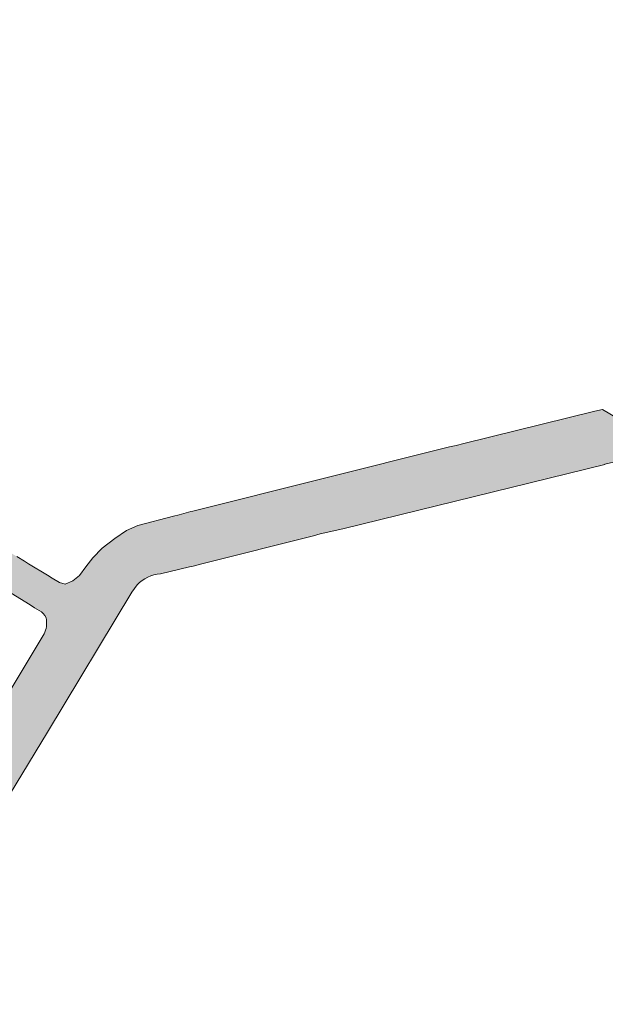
# Model space of a CAD drawing. Header units: metres. Extents: x 125349 to 128236, y 501602 to 503797.
# Tile 591 of 656: x 127495 to 127603, y 502053 to 502236. Entities that reach past the tile are written whole.
import ezdxf

# ---------------------------------------------------------------- set-up
doc = ezdxf.new("R2010")
doc.units = ezdxf.units.M
doc.layers.add('B-WE-OG-WATER_SLOOT-GV', color=120, linetype='CONTINUOUS', lineweight=18)
doc.layers.add('B-WE-OG-WATER_SLOOT-V', color=7, linetype='CONTINUOUS', lineweight=18, true_color=0x73e9ff)

msp = doc.modelspace()

# ---------------------------------------------------------------- hatches: boundary and pattern name
at = {"layer": 'B-WE-OG-WATER_SLOOT-V'}
h = msp.add_hatch(color=256, dxfattribs=at)
edge = h.paths.add_edge_path()
edge.add_line((127268.797, 502168.221), (127268.622, 502168.327))
edge.add_line((127268.622, 502168.327), (127268.426, 502168.002))
edge.add_line((127268.426, 502168.002), (127263.549, 502170.933))
edge.add_line((127263.549, 502170.933), (127263.753, 502171.271))
edge.add_line((127263.753, 502171.271), (127254.646, 502176.778))
edge.add_line((127254.646, 502176.778), (127254.378, 502176.352))
edge.add_line((127254.378, 502176.352), (127252.266, 502177.682))
edge.add_line((127252.266, 502177.682), (127252.51, 502178.069))
edge.add_line((127252.51, 502178.069), (127207.074, 502205.543))
edge.add_line((127207.074, 502205.543), (127205.252, 502206.645))
edge.add_line((127205.252, 502206.645), (127200.062, 502207.116))
edge.add_line((127200.062, 502207.116), (127199.664, 502206.344))
edge.add_line((127199.664, 502206.344), (127199.204, 502205.454))
edge.add_line((127199.204, 502205.454), (127200.541, 502203.653))
edge.add_line((127200.541, 502203.653), (127201.941, 502201.398))
edge.add_line((127201.941, 502201.398), (127203.79, 502200.277))
edge.add_line((127203.79, 502200.277), (127263.652, 502163.994))
edge.add_line((127263.652, 502163.994), (127265.501, 502162.873))
edge.add_line((127265.501, 502162.873), (127265.528, 502162.856))
edge.add_line((127265.528, 502162.856), (127269.607, 502160.323))
edge.add_line((127269.607, 502160.323), (127269.738, 502160.24))
edge.add_line((127269.738, 502160.24), (127269.841, 502160.178))
edge.add_line((127269.841, 502160.178), (127290.728, 502147.508))
edge.add_line((127290.728, 502147.508), (127291.077, 502148.067))
edge.add_line((127291.077, 502148.067), (127294.164, 502146.136))
edge.add_line((127294.164, 502146.136), (127293.841, 502145.62))
edge.add_line((127293.841, 502145.62), (127310.437, 502135.553))
edge.add_line((127310.437, 502135.553), (127318.663, 502131.074))
edge.add_line((127318.663, 502131.074), (127322.753, 502129.138))
edge.add_line((127322.753, 502129.138), (127323.027, 502128.97))
edge.add_line((127323.027, 502128.97), (127325.439, 502127.498))
edge.add_line((127325.439, 502127.498), (127328.267, 502125.771))
edge.add_line((127328.267, 502125.771), (127331.564, 502123.757))
edge.add_line((127331.564, 502123.757), (127333.914, 502122.323))
edge.add_line((127333.914, 502122.323), (127334.126, 502122.193))
edge.add_line((127334.126, 502122.193), (127337.37, 502119.676))
edge.add_line((127337.37, 502119.676), (127337.746, 502119.45))
edge.add_line((127337.746, 502119.45), (127337.767, 502119.437))
edge.add_line((127337.767, 502119.437), (127345.33, 502114.855))
edge.add_line((127345.33, 502114.855), (127351.315, 502111.243))
edge.add_line((127351.315, 502111.243), (127358.494, 502106.92))
edge.add_line((127358.494, 502106.92), (127365.864, 502102.417))
edge.add_line((127365.864, 502102.417), (127371.597, 502098.953))
edge.add_line((127371.597, 502098.953), (127377.994, 502095.034))
edge.add_line((127377.994, 502095.034), (127384.901, 502090.846))
edge.add_line((127384.901, 502090.846), (127386.037, 502089.995))
edge.add_line((127386.037, 502089.995), (127386.944, 502089.456))
edge.add_line((127386.944, 502089.456), (127388.84, 502088.331))
edge.add_line((127388.84, 502088.331), (127389.519, 502087.927))
edge.add_line((127389.519, 502087.927), (127390.985, 502087.186))
edge.add_line((127390.985, 502087.186), (127395.25, 502084.653))
edge.add_line((127395.25, 502084.653), (127401.484, 502080.902))
edge.add_line((127401.484, 502080.902), (127408.933, 502076.402))
edge.add_line((127408.933, 502076.402), (127415.924, 502072.148))
edge.add_line((127415.924, 502072.148), (127422.705, 502067.996))
edge.add_line((127422.705, 502067.996), (127429.579, 502063.819))
edge.add_line((127429.579, 502063.819), (127436.6, 502059.544))
edge.add_line((127436.6, 502059.544), (127442.545, 502056.001))
edge.add_line((127442.545, 502056.001), (127442.701, 502055.917))
edge.add_line((127442.701, 502055.917), (127446.077, 502053.64))
edge.add_line((127446.077, 502053.64), (127446.439, 502053.309))
edge.add_line((127446.439, 502053.309), (127446.898, 502053.016))
edge.add_line((127446.898, 502053.016), (127450.483, 502050.712))
edge.add_line((127450.483, 502050.712), (127451.122, 502050.301))
edge.add_line((127451.122, 502050.301), (127452.13, 502049.815))
edge.add_arc((127449.3022953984, 502046.5866230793), 4.291658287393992, -7.317567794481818, 48.785190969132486, ccw=False)
edge.add_line((127453.559, 502046.04), (127451.368, 502042.452))
edge.add_line((127451.368, 502042.452), (127451.165, 502042.11))
edge.add_line((127451.165, 502042.11), (127450.033, 502040.18))
edge.add_line((127450.033, 502040.18), (127449.849, 502039.867))
edge.add_line((127449.849, 502039.867), (127437.942, 502020.101))
edge.add_line((127437.942, 502020.101), (127435.233, 502015.604))
edge.add_line((127435.233, 502015.604), (127425.651, 502000))
edge.add_line((127425.651, 502000), (127418.782, 501988.696))
edge.add_line((127418.782, 501988.696), (127397.229, 501953.147))
edge.add_line((127397.229, 501953.147), (127396.642, 501952.191))
edge.add_line((127396.642, 501952.191), (127380.393, 501925.391))
edge.add_line((127380.393, 501925.391), (127369.492, 501907.215))
edge.add_line((127369.492, 501907.215), (127369.267, 501906.839))
edge.add_line((127369.267, 501906.839), (127367.632, 501904.317))
edge.add_line((127367.632, 501904.317), (127367.418, 501903.916))
edge.add_line((127367.418, 501903.916), (127366.245, 501901.962))
edge.add_line((127366.245, 501901.962), (127364.711, 501900.01))
edge.add_line((127364.711, 501900.01), (127360.916, 501899.661))
edge.add_line((127360.916, 501899.661), (127356.9, 501902.138))
edge.add_line((127356.9, 501902.138), (127356.163, 501902.592))
edge.add_line((127356.163, 501902.592), (127352.46, 501904.722))
edge.add_line((127352.46, 501904.722), (127351.748, 501905.151))
edge.add_line((127351.748, 501905.151), (127330.708, 501917.837))
edge.add_line((127330.708, 501917.837), (127301.966, 501935.306))
edge.add_line((127301.966, 501935.306), (127301.507, 501936.623))
edge.add_line((127301.507, 501936.623), (127300.456, 501937.207))
edge.add_line((127300.456, 501937.207), (127299.01, 501937.081))
edge.add_line((127299.01, 501937.081), (127297.257, 501938.139))
edge.add_line((127297.257, 501938.139), (127265.614, 501957.235))
edge.add_line((127265.614, 501957.235), (127250.167, 501966.557))
edge.add_line((127250.167, 501966.557), (127248.414, 501967.615))
edge.add_line((127248.414, 501967.615), (127247.703, 501967.95))
edge.add_line((127247.703, 501967.95), (127247.662, 501967.962))
edge.add_line((127247.662, 501967.962), (127242.854, 501969.334))
edge.add_line((127242.854, 501969.334), (127242.813, 501969.346))
edge.add_line((127242.813, 501969.346), (127241.919, 501969.954))
edge.add_line((127241.919, 501969.954), (127241.478, 501970.221))
edge.add_line((127241.478, 501970.221), (127239.39, 501971.482))
edge.add_line((127239.39, 501971.482), (127236.455, 501973.256))
edge.add_line((127236.455, 501973.256), (127233.385, 501975.111))
edge.add_line((127233.385, 501975.111), (127231.252, 501976.399))
edge.add_line((127231.252, 501976.399), (127230.822, 501976.659))
edge.add_line((127230.822, 501976.659), (127229.729, 501977.369))
edge.add_line((127229.729, 501977.369), (127226.355, 501980.551))
edge.add_line((127226.355, 501980.551), (127225.66, 501981.058))
edge.add_line((127225.66, 501981.058), (127225.173, 501981.352))
edge.add_line((127225.173, 501981.352), (127197.58, 501998.046))
edge.add_line((127197.58, 501998.046), (127194.36, 502000))
edge.add_line((127194.36, 502000), (127166.581, 502016.851))
edge.add_line((127166.581, 502016.851), (127144.796, 502029.948))
edge.add_arc((127143.901535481, 502023.4971173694), 6.512599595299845, 82.10583342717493, 91.31568121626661)
edge.add_arc((127143.9862981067, 502025.607825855), 4.406407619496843, 93.04797639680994, 114.6714566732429)
edge.add_arc((127144.3021874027, 502025.5713332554), 4.579500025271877, 118.0743099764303, 139.0953457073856)
edge.add_line((127140.841, 502028.57), (127140.593, 502028.174))
edge.add_line((127140.593, 502028.174), (127131.798, 502014.115))
edge.add_line((127131.798, 502014.115), (127128.467, 502009.483))
edge.add_line((127128.467, 502009.483), (127125.494, 502005.949))
edge.add_arc((127071.7020837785, 502051.5979486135), 70.5506680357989, 316.1428291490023, 319.6813652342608, ccw=False)
edge.add_line((127122.574, 502002.716), (127121.21, 502001.338))
edge.add_line((127121.21, 502001.338), (127119.81, 502000))
edge.add_arc((127072.1072048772, 502051.3383039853), 70.07979822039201, 310.7408524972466, 312.8977834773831, ccw=False)
edge.add_line((127117.844, 501998.241), (127114.725, 501995.227))
edge.add_arc((127125.7319678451, 501984.5992261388), 15.30042216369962, 136.0041252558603, 146.284605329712)
edge.add_arc((127125.6114695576, 501984.7208725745), 15.13270792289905, 146.4144780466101, 158.5489406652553)
edge.add_arc((127131.7962252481, 501983.2762231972), 21.4369964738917, 161.0012058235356, 169.0152334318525)
edge.add_arc((127130.2146620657, 501984.0198950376), 19.74735924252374, 170.2591277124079, 180.751189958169)
edge.add_arc((127130.7870262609, 501983.5220475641), 20.319431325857, 179.3261975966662, 194.0096838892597)
edge.add_line((127111.072, 501978.603), (127111.545, 501975.597))
edge.add_line((127111.545, 501975.597), (127114.572, 501956.16))
edge.add_line((127114.572, 501956.16), (127121.309, 501915.479))
edge.add_line((127121.309, 501915.479), (127121.786, 501909.364))
edge.add_line((127121.786, 501909.364), (127122, 501906.616))
edge.add_line((127122, 501906.616), (127122.05, 501905.976))
edge.add_line((127122.05, 501905.976), (127121.577, 501900.074))
edge.add_line((127121.577, 501900.074), (127120.879, 501891.366))
edge.add_line((127120.879, 501891.366), (127119.7, 501885.803))
edge.add_line((127119.7, 501885.803), (127118.261, 501879.008))
edge.add_line((127118.261, 501879.008), (127116.956, 501875.536))
edge.add_line((127116.956, 501875.536), (127115.486, 501871.629))
edge.add_line((127115.486, 501871.629), (127112.043, 501864.71))
edge.add_line((127112.043, 501864.71), (127107.699, 501855.982))
edge.add_line((127107.699, 501855.982), (127100.342, 501842.786))
edge.add_arc((127104.9172667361, 501839.8000587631), 5.463415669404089, 146.8704605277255, 175.8755966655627)
edge.add_arc((127104.3440736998, 501840.2137711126), 4.876117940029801, 180.2440672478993, 210.5539394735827)
edge.add_arc((127104.7250703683, 501840.2079491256), 5.205047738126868, 208.3662483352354, 241.9569992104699)
edge.add_line((127102.278, 501835.614), (127104.219, 501834.547))
edge.add_line((127104.219, 501834.547), (127108.351, 501832.271))
edge.add_line((127108.351, 501832.271), (127108.794, 501832.014))
edge.add_line((127108.794, 501832.014), (127110.788, 501830.856))
edge.add_line((127110.788, 501830.856), (127113.65, 501829.195))
edge.add_line((127113.65, 501829.195), (127117.06, 501827.217))
edge.add_line((127117.06, 501827.217), (127119.132, 501826.015))
edge.add_line((127119.132, 501826.015), (127119.499, 501825.802))
edge.add_line((127119.499, 501825.802), (127123.316, 501822.968))
edge.add_line((127123.316, 501822.968), (127123.608, 501822.787))
edge.add_line((127123.608, 501822.787), (127148.69, 501807.54))
edge.add_line((127148.69, 501807.54), (127184.026, 501786.192))
edge.add_line((127184.026, 501786.192), (127187.964, 501783.775))
edge.add_line((127187.964, 501783.775), (127191.551, 501781.577))
edge.add_line((127191.551, 501781.577), (127191.78, 501781.436))
edge.add_line((127191.78, 501781.436), (127196.977, 501778.395))
edge.add_line((127196.977, 501778.395), (127229.869, 501758.349))
edge.add_line((127229.869, 501758.349), (127232.015, 501757.042))
edge.add_line((127232.015, 501757.042), (127232.28, 501756.88))
edge.add_line((127232.28, 501756.88), (127242.348, 501750.881))
edge.add_line((127242.348, 501750.881), (127243.826, 501750))
edge.add_line((127243.826, 501750), (127244.546, 501749.572))
edge.add_line((127244.546, 501749.572), (127253.136, 501744.452))
edge.add_line((127253.136, 501744.452), (127253.86, 501744.02))
edge.add_line((127253.86, 501744.02), (127257.53, 501741.808))
edge.add_line((127257.53, 501741.808), (127262.759, 501738.797))
edge.add_line((127262.759, 501738.797), (127264.003, 501738.006))
edge.add_line((127264.003, 501738.006), (127264.585, 501737.043))
edge.add_line((127264.585, 501737.043), (127264.782, 501736.581))
edge.add_line((127264.782, 501736.581), (127264.911, 501736.108))
edge.add_line((127264.911, 501736.108), (127264.968, 501735.647))
edge.add_line((127264.968, 501735.647), (127264.967, 501735.173))
edge.add_line((127264.967, 501735.173), (127264.909, 501734.695))
edge.add_line((127264.909, 501734.695), (127264.797, 501734.223))
edge.add_line((127264.797, 501734.223), (127264.634, 501733.766))
edge.add_line((127264.634, 501733.766), (127264.422, 501733.333))
edge.add_line((127264.422, 501733.333), (127263.921, 501732.522))
edge.add_line((127263.921, 501732.522), (127262.144, 501729.78))
edge.add_line((127262.144, 501729.78), (127257.895, 501722.677))
edge.add_line((127257.895, 501722.677), (127252.856, 501714.475))
edge.add_line((127252.856, 501714.475), (127252.805, 501714.506))
edge.add_line((127252.805, 501714.506), (127252.687, 501714.312))
edge.add_line((127252.687, 501714.312), (127252.695, 501714.307))
edge.add_line((127252.695, 501714.307), (127252.029, 501713.212))
edge.add_line((127252.029, 501713.212), (127252.138, 501713.147))
edge.add_line((127252.138, 501713.147), (127250.159, 501709.924))
edge.add_line((127250.159, 501709.924), (127248.427, 501707.104))
edge.add_line((127248.427, 501707.104), (127244.737, 501700.97))
edge.add_line((127244.737, 501700.97), (127241.471, 501695.6))
edge.add_line((127241.471, 501695.6), (127237.145, 501688.384))
edge.add_line((127237.145, 501688.384), (127234.747, 501684.405))
edge.add_line((127234.747, 501684.405), (127233.246, 501681.899))
edge.add_line((127233.246, 501681.899), (127230.405, 501677.155))
edge.add_line((127230.405, 501677.155), (127228.837, 501674.593))
edge.add_line((127228.837, 501674.593), (127228.565, 501674.142))
edge.add_line((127228.565, 501674.142), (127236.777, 501669.139))
edge.add_line((127236.777, 501669.139), (127236.962, 501669.438))
edge.add_line((127236.962, 501669.438), (127237.692, 501670.612))
edge.add_line((127237.692, 501670.612), (127239.366, 501673.386))
edge.add_line((127239.366, 501673.386), (127246.15, 501684.628))
edge.add_line((127246.15, 501684.628), (127250.493, 501691.825))
edge.add_line((127250.493, 501691.825), (127251.143, 501692.922))
edge.add_line((127251.143, 501692.922), (127257.932, 501704.118))
edge.add_line((127257.932, 501704.118), (127289.309, 501755.867))
edge.add_line((127289.309, 501755.867), (127290.868, 501758.439))
edge.add_line((127290.868, 501758.439), (127297.797, 501769.867))
edge.add_line((127297.797, 501769.867), (127298.756, 501771.336))
edge.add_line((127298.756, 501771.336), (127299.937, 501773.277))
edge.add_line((127299.937, 501773.277), (127304.532, 501780.836))
edge.add_line((127304.532, 501780.836), (127306.083, 501783.282))
edge.add_line((127306.083, 501783.282), (127306.732, 501784.351))
edge.add_line((127306.732, 501784.351), (127306.806, 501784.473))
edge.add_line((127306.806, 501784.473), (127311.928, 501793.121))
edge.add_line((127311.928, 501793.121), (127320.33, 501806.986))
edge.add_line((127320.33, 501806.986), (127324.351, 501813.701))
edge.add_line((127324.351, 501813.701), (127328.749, 501820.907))
edge.add_line((127328.749, 501820.907), (127332.861, 501827.715))
edge.add_line((127332.861, 501827.715), (127336.448, 501833.698))
edge.add_line((127336.448, 501833.698), (127342.454, 501843.559))
edge.add_line((127342.454, 501843.559), (127346.754, 501850.76))
edge.add_line((127346.754, 501850.76), (127346.897, 501850.67))
edge.add_line((127346.897, 501850.67), (127347.954, 501852.37))
edge.add_line((127347.954, 501852.37), (127347.847, 501852.439))
edge.add_line((127347.847, 501852.439), (127352.054, 501859.195))
edge.add_line((127352.054, 501859.195), (127353.923, 501862.196))
edge.add_line((127353.923, 501862.196), (127361.128, 501874.263))
edge.add_line((127361.128, 501874.263), (127362.71, 501876.939))
edge.add_line((127362.71, 501876.939), (127364.221, 501879.418))
edge.add_line((127364.221, 501879.418), (127365.236, 501881.073))
edge.add_line((127365.236, 501881.073), (127366.572, 501880.221))
edge.add_line((127366.572, 501880.221), (127372.342, 501881.666))
edge.add_line((127372.342, 501881.666), (127373.103, 501882.885))
edge.add_line((127373.103, 501882.885), (127482.913, 501816.451))
edge.add_line((127482.913, 501816.451), (127485.026, 501816.964))
edge.add_line((127485.026, 501816.964), (127485.239, 501816.835))
edge.add_line((127485.239, 501816.835), (127487.575, 501815.424))
edge.add_line((127487.575, 501815.424), (127493.362, 501811.926))
edge.add_line((127493.362, 501811.926), (127495.579, 501810.586))
edge.add_line((127495.579, 501810.586), (127495.813, 501810.445))
edge.add_line((127495.813, 501810.445), (127495.948, 501810.349))
edge.add_line((127495.948, 501810.349), (127496.492, 501808.25))
edge.add_line((127496.492, 501808.25), (127500, 501806.135))
edge.add_line((127500, 501806.135), (127510.576, 501799.751))
edge.add_line((127510.576, 501799.751), (127524.226, 501791.482))
edge.add_line((127524.226, 501791.482), (127532.89, 501786.238))
edge.add_line((127532.89, 501786.238), (127534.519, 501785.25))
edge.add_line((127534.519, 501785.25), (127543.08, 501780.058))
edge.add_line((127543.08, 501780.058), (127544.712, 501779.089))
edge.add_line((127544.712, 501779.089), (127553.258, 501773.91))
edge.add_line((127553.258, 501773.91), (127554.876, 501772.948))
edge.add_line((127554.876, 501772.948), (127563.44, 501767.759))
edge.add_line((127563.44, 501767.759), (127565.058, 501766.79))
edge.add_line((127565.058, 501766.79), (127573.698, 501761.551))
edge.add_line((127573.698, 501761.551), (127585.358, 501754.464))
edge.add_line((127585.358, 501754.464), (127592.742, 501750))
edge.add_line((127592.742, 501750), (127594.016, 501749.23))
edge.add_line((127594.016, 501749.23), (127595.646, 501748.245))
edge.add_line((127595.646, 501748.245), (127600.552, 501745.255))
edge.add_line((127600.552, 501745.255), (127655.382, 501712.086))
edge.add_line((127655.382, 501712.086), (127655.635, 501711.933))
edge.add_line((127655.635, 501711.933), (127657.347, 501710.885))
edge.add_line((127657.347, 501710.885), (127657.595, 501710.735))
edge.add_line((127657.595, 501710.735), (127661.796, 501717.623))
edge.add_line((127661.796, 501717.623), (127661.514, 501717.791))
edge.add_line((127661.514, 501717.791), (127659.814, 501718.809))
edge.add_line((127659.814, 501718.809), (127659.547, 501718.97))
edge.add_line((127659.547, 501718.97), (127656.081, 501721.053))
edge.add_line((127656.081, 501721.053), (127625.299, 501739.727))
edge.add_line((127625.299, 501739.727), (127618.744, 501743.691))
edge.add_line((127618.744, 501743.691), (127617.143, 501744.657))
edge.add_line((127617.143, 501744.657), (127608.295, 501750))
edge.add_line((127608.295, 501750), (127606.833, 501750.893))
edge.add_line((127606.833, 501750.893), (127598.235, 501756.082))
edge.add_line((127598.235, 501756.082), (127596.619, 501757.06))
edge.add_line((127596.619, 501757.06), (127590.273, 501760.908))
edge.add_line((127590.273, 501760.908), (127585.669, 501763.745))
edge.add_line((127585.669, 501763.745), (127579.206, 501767.653))
edge.add_line((127579.206, 501767.653), (127577.602, 501768.61))
edge.add_line((127577.602, 501768.61), (127568.899, 501773.881))
edge.add_line((127568.899, 501773.881), (127567.308, 501774.894))
edge.add_line((127567.308, 501774.894), (127562.931, 501777.488))
edge.add_line((127562.931, 501777.488), (127553.755, 501783.04))
edge.add_line((127553.755, 501783.04), (127549.404, 501785.667))
edge.add_line((127549.404, 501785.667), (127547.761, 501786.64))
edge.add_line((127547.761, 501786.64), (127539.081, 501791.868))
edge.add_line((127539.081, 501791.868), (127537.433, 501792.863))
edge.add_line((127537.433, 501792.863), (127530.915, 501796.842))
edge.add_line((127530.915, 501796.842), (127525.055, 501800.365))
edge.add_line((127525.055, 501800.365), (127518.51, 501804.336))
edge.add_line((127518.51, 501804.336), (127516.915, 501805.302))
edge.add_line((127516.915, 501805.302), (127512.535, 501807.935))
edge.add_line((127512.535, 501807.935), (127510.464, 501809.185))
edge.add_line((127510.464, 501809.185), (127510.428, 501809.124))
edge.add_line((127510.428, 501809.124), (127508.33, 501810.388))
edge.add_line((127508.33, 501810.388), (127508.272, 501810.298))
edge.add_line((127508.272, 501810.298), (127506.405, 501809.859))
edge.add_line((127506.405, 501809.859), (127500, 501814.162))
edge.add_line((127500, 501814.162), (127499.44, 501814.536))
edge.add_line((127499.44, 501814.536), (127499.12, 501814.751))
edge.add_line((127499.12, 501814.751), (127498.382, 501814.689))
edge.add_line((127498.382, 501814.689), (127498.175, 501814.815))
edge.add_line((127498.175, 501814.815), (127495.931, 501816.179))
edge.add_line((127495.931, 501816.179), (127490.149, 501819.693))
edge.add_line((127490.149, 501819.693), (127487.8, 501821.12))
edge.add_line((127487.8, 501821.12), (127487.587, 501821.25))
edge.add_line((127487.587, 501821.25), (127487.087, 501823.329))
edge.add_line((127487.087, 501823.329), (127377.176, 501889.806))
edge.add_line((127377.176, 501889.806), (127377.334, 501890.066))
edge.add_line((127377.334, 501890.066), (127377.932, 501891.115))
edge.add_line((127377.932, 501891.115), (127376.63, 501896.698))
edge.add_line((127376.63, 501896.698), (127375.189, 501897.577))
edge.add_line((127375.189, 501897.577), (127376.16, 501899.183))
edge.add_line((127376.16, 501899.183), (127377.662, 501901.668))
edge.add_line((127377.662, 501901.668), (127379.295, 501904.368))
edge.add_line((127379.295, 501904.368), (127385.999, 501915.427))
edge.add_line((127385.999, 501915.427), (127391.107, 501924.876))
edge.add_line((127391.107, 501924.876), (127391.679, 501925.777))
edge.add_line((127391.679, 501925.777), (127418.418, 501968.86))
edge.add_line((127418.418, 501968.86), (127437.127, 502000))
edge.add_line((127437.127, 502000), (127448.128, 502018.271))
edge.add_line((127448.128, 502018.271), (127453.297, 502026.855))
edge.add_line((127453.297, 502026.855), (127456.836, 502032.733))
edge.add_line((127456.836, 502032.733), (127457.213, 502033.357))
edge.add_line((127457.213, 502033.357), (127457.691, 502034.196))
edge.add_line((127457.691, 502034.196), (127458.289, 502035.164))
edge.add_line((127458.289, 502035.164), (127459.485, 502037.088))
edge.add_line((127459.485, 502037.088), (127460.964, 502039.471))
edge.add_line((127460.964, 502039.471), (127463.866, 502044.274))
edge.add_line((127463.866, 502044.274), (127475.514, 502063.556))
edge.add_line((127475.514, 502063.556), (127500, 502103.939))
edge.add_line((127500, 502103.939), (127515.63, 502129.864))
edge.add_line((127515.63, 502129.864), (127516.639, 502131.23))
edge.add_arc((127521.6919123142, 502126.1956890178), 7.132756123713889, 95.87349844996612, 135.1056560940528, ccw=False)
edge.add_line((127520.962, 502133.291), (127526.368, 502134.555))
edge.add_line((127526.368, 502134.555), (127526.762, 502134.654))
edge.add_line((127526.762, 502134.654), (127528.897, 502135.193))
edge.add_line((127528.897, 502135.193), (127549.347, 502140.34))
edge.add_line((127549.347, 502140.34), (127550.552, 502140.683))
edge.add_line((127550.552, 502140.683), (127554.739, 502141.605))
edge.add_line((127554.739, 502141.605), (127603.327, 502153.54))
edge.add_line((127603.327, 502153.54), (127603.324, 502153.577))
edge.add_line((127603.324, 502153.577), (127604.941, 502153.983))
edge.add_line((127604.941, 502153.983), (127605.307, 502154.076))
edge.add_line((127605.307, 502154.076), (127607.112, 502157.075))
edge.add_line((127607.112, 502157.075), (127607.244, 502157.092))
edge.add_line((127607.244, 502157.092), (127607.508, 502157.157))
edge.add_line((127607.508, 502157.157), (127609.985, 502157.77))
edge.add_line((127609.985, 502157.77), (127616.575, 502159.399))
edge.add_line((127616.575, 502159.399), (127619.045, 502160.01))
edge.add_line((127619.045, 502160.01), (127619.324, 502160.079))
edge.add_line((127619.324, 502160.079), (127619.437, 502160.109))
edge.add_line((127619.437, 502160.109), (127622.443, 502158.248))
edge.add_line((127622.443, 502158.248), (127622.807, 502158.335))
edge.add_line((127622.807, 502158.335), (127624.455, 502158.724))
edge.add_line((127624.455, 502158.724), (127624.484, 502158.665))
edge.add_line((127624.484, 502158.665), (127709.77, 502179.81))
edge.add_line((127709.77, 502179.81), (127711.91, 502180.342))
edge.add_line((127711.91, 502180.342), (127709.462, 502189.894))
edge.add_line((127709.462, 502189.894), (127707.34, 502189.358))
edge.add_line((127707.34, 502189.358), (127706.285, 502189.091))
edge.add_line((127706.285, 502189.091), (127667.477, 502179.446))
edge.add_line((127667.477, 502179.446), (127666.278, 502179.186))
edge.add_line((127666.278, 502179.186), (127639.67, 502172.66))
edge.add_line((127639.67, 502172.66), (127620.113, 502167.938))
edge.add_line((127620.113, 502167.938), (127618.298, 502164.973))
edge.add_line((127618.298, 502164.973), (127618.129, 502164.938))
edge.add_line((127618.129, 502164.938), (127617.869, 502164.874))
edge.add_line((127617.869, 502164.874), (127615.409, 502164.269))
edge.add_line((127615.409, 502164.269), (127608.793, 502162.641))
edge.add_line((127608.793, 502162.641), (127606.304, 502162.028))
edge.add_line((127606.304, 502162.028), (127606.006, 502161.955))
edge.add_line((127606.006, 502161.955), (127605.88, 502161.919))
edge.add_line((127605.88, 502161.919), (127602.855, 502163.754))
edge.add_line((127602.855, 502163.754), (127601.448, 502163.407))
edge.add_line((127601.448, 502163.407), (127577.178, 502157.412))
edge.add_line((127577.178, 502157.412), (127575.771, 502157.065))
edge.add_line((127575.771, 502157.065), (127574.546, 502156.798))
edge.add_line((127574.546, 502156.798), (127526.953, 502144.911))
edge.add_line((127526.953, 502144.911), (127526.581, 502144.813))
edge.add_line((127526.581, 502144.813), (127524.412, 502144.23))
edge.add_line((127524.412, 502144.23), (127523.361, 502143.95))
edge.add_line((127523.361, 502143.95), (127516.775, 502142.204))
edge.add_line((127516.775, 502142.204), (127514.666, 502141.287))
edge.add_line((127514.666, 502141.287), (127512.531, 502139.847))
edge.add_line((127512.531, 502139.847), (127510.129, 502138.011))
edge.add_line((127510.129, 502138.011), (127508.416, 502136.236))
edge.add_line((127508.416, 502136.236), (127507.162, 502134.586))
edge.add_line((127507.162, 502134.586), (127505.946, 502132.991))
edge.add_line((127505.946, 502132.991), (127504.706, 502131.972))
edge.add_line((127504.706, 502131.972), (127503.309, 502131.373))
edge.add_line((127503.309, 502131.373), (127502.262, 502131.683))
edge.add_line((127502.262, 502131.683), (127500.907, 502132.478))
edge.add_line((127500.907, 502132.478), (127500, 502133.034))
edge.add_line((127500, 502133.034), (127496.53, 502135.148))
edge.add_line((127496.53, 502135.148), (127495.764, 502135.617))
edge.add_line((127495.764, 502135.617), (127494.339, 502136.486))
edge.add_line((127494.339, 502136.486), (127485.721, 502141.637))
edge.add_line((127485.721, 502141.637), (127481.691, 502143.976))
edge.add_line((127481.691, 502143.976), (127472.674, 502149.441))
edge.add_line((127472.674, 502149.441), (127472.32, 502149.655))
edge.add_line((127472.32, 502149.655), (127464.183, 502154.58))
edge.add_line((127464.183, 502154.58), (127456.964, 502158.902))
edge.add_line((127456.964, 502158.902), (127449.449, 502163.407))
edge.add_line((127449.449, 502163.407), (127445.736, 502165.634))
edge.add_line((127445.736, 502165.634), (127442.102, 502167.813))
edge.add_line((127442.102, 502167.813), (127441.201, 502168.353))
edge.add_line((127441.201, 502168.353), (127439.05, 502169.689))
edge.add_line((127439.05, 502169.689), (127435.639, 502171.768))
edge.add_line((127435.639, 502171.768), (127434.303, 502172.582))
edge.add_line((127434.303, 502172.582), (127434.159, 502172.663))
edge.add_line((127434.159, 502172.663), (127433.634, 502172.963))
edge.add_line((127433.634, 502172.963), (127432.067, 502173.893))
edge.add_line((127432.067, 502173.893), (127431.185, 502174.417))
edge.add_line((127431.185, 502174.417), (127429.441, 502175.352))
edge.add_line((127429.441, 502175.352), (127427.437, 502176.74))
edge.add_line((127427.437, 502176.74), (127409.12, 502187.899))
edge.add_line((127409.12, 502187.899), (127407.981, 502188.616))
edge.add_line((127407.981, 502188.616), (127403.999, 502190.948))
edge.add_line((127403.999, 502190.948), (127399.978, 502193.304))
edge.add_line((127399.978, 502193.304), (127386.247, 502201.529))
edge.add_line((127386.247, 502201.529), (127382.64, 502203.05))
edge.add_line((127382.64, 502203.05), (127382.419, 502203.186))
edge.add_line((127382.419, 502203.186), (127380.334, 502204.464))
edge.add_line((127380.334, 502204.464), (127377.345, 502206.296))
edge.add_line((127377.345, 502206.296), (127374.267, 502208.183))
edge.add_line((127374.267, 502208.183), (127372.175, 502209.465))
edge.add_line((127372.175, 502209.465), (127371.981, 502209.584))
edge.add_line((127371.981, 502209.584), (127368.276, 502212.433))
edge.add_line((127368.276, 502212.433), (127367.888, 502212.804))
edge.add_line((127367.888, 502212.804), (127345.595, 502226.273))
edge.add_line((127345.595, 502226.273), (127344.516, 502226.97))
edge.add_line((127344.516, 502226.97), (127344.091, 502227.221))
edge.add_line((127344.091, 502227.221), (127329.292, 502235.982))
edge.add_line((127329.292, 502235.982), (127327.699, 502235.4))
edge.add_line((127327.699, 502235.4), (127326.54, 502234.736))
edge.add_line((127326.54, 502234.736), (127325.897, 502233.678))
edge.add_line((127325.897, 502233.678), (127325.599, 502231.942))
edge.add_line((127325.599, 502231.942), (127326.14, 502230.765))
edge.add_line((127326.14, 502230.765), (127338.321, 502223.647))
edge.add_line((127338.321, 502223.647), (127342.039, 502221.158))
edge.add_line((127342.039, 502221.158), (127343.16, 502220.544))
edge.add_line((127343.16, 502220.544), (127365.491, 502207.596))
edge.add_line((127365.491, 502207.596), (127369.477, 502205.483))
edge.add_line((127369.477, 502205.483), (127369.673, 502205.363))
edge.add_line((127369.673, 502205.363), (127371.769, 502204.08))
edge.add_line((127371.769, 502204.08), (127374.757, 502202.251))
edge.add_line((127374.757, 502202.251), (127377.823, 502200.374))
edge.add_line((127377.823, 502200.374), (127379.923, 502199.088))
edge.add_line((127379.923, 502199.088), (127380.144, 502198.953))
edge.add_line((127380.144, 502198.953), (127383.597, 502196.023))
edge.add_line((127383.597, 502196.023), (127383.914, 502195.794))
edge.add_line((127383.914, 502195.794), (127402.542, 502184.504))
edge.add_line((127402.542, 502184.504), (127403.965, 502183.641))
edge.add_line((127403.965, 502183.641), (127422.643, 502172.404))
edge.add_line((127422.643, 502172.404), (127431.096, 502167.225))
edge.add_line((127431.096, 502167.225), (127432.15, 502166.579))
edge.add_line((127432.15, 502166.579), (127432.423, 502166.417))
edge.add_line((127432.423, 502166.417), (127433.178, 502165.968))
edge.add_line((127433.178, 502165.968), (127435.042, 502164.857))
edge.add_line((127435.042, 502164.857), (127435.769, 502164.426))
edge.add_line((127435.769, 502164.426), (127436.101, 502164.229))
edge.add_line((127436.101, 502164.229), (127437.564, 502163.35))
edge.add_line((127437.564, 502163.35), (127448.595, 502156.727))
edge.add_line((127448.595, 502156.727), (127468.609, 502144.618))
edge.add_line((127468.609, 502144.618), (127469.108, 502144.317))
edge.add_line((127469.108, 502144.317), (127492.573, 502130.156))
edge.add_line((127492.573, 502130.156), (127493.303, 502129.696))
edge.add_line((127493.303, 502129.696), (127496.79, 502127.511))
edge.add_line((127496.79, 502127.511), (127497.609, 502126.996))
edge.add_line((127497.609, 502126.996), (127498.467, 502126.491))
edge.add_arc((127497.4422358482, 502124.1966942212), 2.512763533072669, 22.123213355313, 65.93181306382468, ccw=False)
edge.add_arc((127494.9657139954, 502124.1589509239), 4.904030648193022, -7.745729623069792, 11.57563165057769, ccw=False)
edge.add_arc((127494.9992640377, 502124.1912879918), 4.875282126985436, 335.1178839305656, 351.8245575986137, ccw=False)
edge.add_line((127499.422, 502122.14), (127480.2, 502090.233))
edge.add_line((127480.2, 502090.233), (127479.555, 502089.163))
edge.add_line((127479.555, 502089.163), (127459.765, 502056.314))
edge.add_arc((127457.3016816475, 502058.6629265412), 3.403732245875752, 297.3985117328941, 316.3617207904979, ccw=False)
edge.add_arc((127456.9823555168, 502059.0424108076), 3.889119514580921, 273.1048026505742, 299.00272759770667, ccw=False)
edge.add_arc((127456.9735770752, 502058.9948202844), 3.842091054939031, 247.62467640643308, 273.27395980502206, ccw=False)
edge.add_line((127455.511, 502055.442), (127454.681, 502055.89))
edge.add_line((127454.681, 502055.89), (127449.848, 502058.637))
edge.add_line((127449.848, 502058.637), (127449.415, 502058.902))
edge.add_line((127449.415, 502058.902), (127444.389, 502061.989))
edge.add_line((127444.389, 502061.989), (127438.383, 502065.663))
edge.add_line((127438.383, 502065.663), (127430.21, 502070.593))
edge.add_line((127430.21, 502070.593), (127423.661, 502074.573))
edge.add_line((127423.661, 502074.573), (127416.996, 502078.641))
edge.add_line((127416.996, 502078.641), (127410.397, 502082.629))
edge.add_line((127410.397, 502082.629), (127402.555, 502087.357))
edge.add_line((127402.555, 502087.357), (127395.751, 502091.575))
edge.add_line((127395.751, 502091.575), (127395.38, 502091.8))
edge.add_line((127395.38, 502091.8), (127394.72, 502092.188))
edge.add_line((127394.72, 502092.188), (127393.773, 502092.743))
edge.add_line((127393.773, 502092.743), (127392.856, 502093.281))
edge.add_line((127392.856, 502093.281), (127392.105, 502093.722))
edge.add_line((127392.105, 502093.722), (127391.964, 502093.804))
edge.add_line((127391.964, 502093.804), (127390.227, 502094.822))
edge.add_line((127390.227, 502094.822), (127389.456, 502095.276))
edge.add_line((127389.456, 502095.276), (127388.057, 502096.177))
edge.add_line((127388.057, 502096.177), (127381.145, 502100.334))
edge.add_line((127381.145, 502100.334), (127379.173, 502101.501))
edge.add_line((127379.173, 502101.501), (127375.804, 502103.496))
edge.add_line((127375.804, 502103.496), (127372.667, 502105.446))
edge.add_line((127372.667, 502105.446), (127369.27, 502107.505))
edge.add_line((127369.27, 502107.505), (127364.482, 502110.391))
edge.add_line((127364.482, 502110.391), (127358.68, 502113.902))
edge.add_line((127358.68, 502113.902), (127352.506, 502117.582))
edge.add_line((127352.506, 502117.582), (127346.581, 502121.206))
edge.add_line((127346.581, 502121.206), (127340.842, 502124.697))
edge.add_line((127340.842, 502124.697), (127340.662, 502124.807))
edge.add_line((127340.662, 502124.807), (127336.693, 502126.331))
edge.add_line((127336.693, 502126.331), (127336.475, 502126.464))
edge.add_line((127336.475, 502126.464), (127334.068, 502127.931))
edge.add_line((127334.068, 502127.931), (127330.755, 502129.95))
edge.add_line((127330.755, 502129.95), (127327.96, 502131.654))
edge.add_line((127327.96, 502131.654), (127325.593, 502133.097))
edge.add_line((127325.593, 502133.097), (127325.318, 502133.264))
edge.add_line((127325.318, 502133.264), (127321.671, 502136.055))
edge.add_line((127321.671, 502136.055), (127308.979, 502143.598))
edge.add_line((127308.979, 502143.598), (127273.115, 502165.654))
edge.add_line((127273.115, 502165.654), (127273.056, 502165.69))
edge.add_line((127273.056, 502165.69), (127272.882, 502165.794))
edge.add_line((127272.882, 502165.794), (127271.492, 502166.62))
edge.add_line((127271.492, 502166.62), (127271.486, 502166.624))
edge.add_line((127271.486, 502166.624), (127268.797, 502168.221))
edge = h.paths.add_edge_path(flags=16)
edge.add_line((127201.185, 501788.298), (127199.008, 501787.874))
edge.add_line((127199.008, 501787.874), (127196.435, 501789.439))
edge.add_line((127196.435, 501789.439), (127195.518, 501789.997))
edge.add_line((127195.518, 501789.997), (127193.335, 501791.323))
edge.add_line((127193.335, 501791.323), (127190.349, 501793.138))
edge.add_line((127190.349, 501793.138), (127190.243, 501792.96))
edge.add_line((127190.243, 501792.96), (127188.522, 501793.987))
edge.add_line((127188.522, 501793.987), (127188.637, 501794.179))
edge.add_line((127188.637, 501794.179), (127149.16, 501818.18))
edge.add_line((127149.16, 501818.18), (127145.19, 501817.18))
edge.add_line((127145.19, 501817.18), (127137.128, 501821.93))
edge.add_line((127137.128, 501821.93), (127129.864, 501826.325))
edge.add_line((127129.864, 501826.325), (127126.772, 501827.877))
edge.add_line((127126.772, 501827.877), (127126.38, 501828.067))
edge.add_line((127126.38, 501828.067), (127126.224, 501828.142))
edge.add_line((127126.224, 501828.142), (127121.988, 501829.932))
edge.add_line((127121.988, 501829.932), (127121.606, 501830.166))
edge.add_line((127121.606, 501830.166), (127119.604, 501831.392))
edge.add_line((127119.604, 501831.392), (127116.166, 501833.497))
edge.add_line((127116.166, 501833.497), (127116.153, 501833.505))
edge.add_line((127116.153, 501833.505), (127113.409, 501835.185))
edge.add_line((127113.409, 501835.185), (127111.428, 501836.399))
edge.add_line((127111.428, 501836.399), (127111.042, 501836.635))
edge.add_line((127111.042, 501836.635), (127107.417, 501839.57))
edge.add_line((127107.417, 501839.57), (127107.646, 501842.769))
edge.add_line((127107.646, 501842.769), (127108.784, 501844.994))
edge.add_line((127108.784, 501844.994), (127109.034, 501845.428))
edge.add_line((127109.034, 501845.428), (127115.066, 501855.657))
edge.add_line((127115.066, 501855.657), (127116.779, 501858.899))
edge.add_line((127116.779, 501858.899), (127118.482, 501862.123))
edge.add_line((127118.482, 501862.123), (127120.284, 501865.939))
edge.add_line((127120.284, 501865.939), (127121.575, 501868.675))
edge.add_line((127121.575, 501868.675), (127123.139, 501873.234))
edge.add_line((127123.139, 501873.234), (127124.873, 501878.291))
edge.add_line((127124.873, 501878.291), (127126.325, 501882.526))
edge.add_line((127126.325, 501882.526), (127126.728, 501885.613))
edge.add_line((127126.728, 501885.613), (127127.211, 501889.317))
edge.add_line((127127.211, 501889.317), (127127.756, 501893.514))
edge.add_line((127127.756, 501893.514), (127128.177, 501896.751))
edge.add_line((127128.177, 501896.751), (127128.414, 501901.76))
edge.add_line((127128.414, 501901.76), (127128.675, 501907.256))
edge.add_arc((127132.7096963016, 501908.0064386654), 4.103892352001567, 157.8008531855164, 190.5364041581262, ccw=False)
edge.add_arc((127133.1329087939, 501908.119572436), 4.460847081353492, 125.68134978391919, 161.2020409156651, ccw=False)
edge.add_arc((127132.9397909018, 501908.2688833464), 4.227500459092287, 100.24358851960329, 124.73563943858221, ccw=False)
edge.add_line((127132.188, 501912.429), (127141.857, 501914.039))
edge.add_arc((127141.8426983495, 501903.1974479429), 10.84156149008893, 77.1383727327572, 89.92441822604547, ccw=False)
edge.add_arc((127141.80917942, 501903.4779950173), 10.57594225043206, 60.612119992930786, 76.62300996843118, ccw=False)
edge.add_line((127146.999, 501912.693), (127150.536, 501911.01))
edge.add_line((127150.536, 501911.01), (127154.82, 501908.971))
edge.add_line((127154.82, 501908.971), (127155.202, 501908.745))
edge.add_line((127155.202, 501908.745), (127157.255, 501907.531))
edge.add_line((127157.255, 501907.531), (127160.434, 501905.651))
edge.add_line((127160.434, 501905.651), (127163.421, 501903.884))
edge.add_line((127163.421, 501903.884), (127165.534, 501902.634))
edge.add_line((127165.534, 501902.634), (127165.817, 501902.467))
edge.add_line((127165.817, 501902.467), (127169.093, 501899.933))
edge.add_line((127169.093, 501899.933), (127187.94, 501888.22))
edge.add_line((127187.94, 501888.22), (127189.08, 501884.11))
edge.add_line((127189.08, 501884.11), (127232.093, 501858.102))
edge.add_line((127232.093, 501858.102), (127236.299, 501855.614))
edge.add_line((127236.299, 501855.614), (127238.824, 501854.126))
edge.add_line((127238.824, 501854.126), (127239.647, 501852.112))
edge.add_line((127239.647, 501852.112), (127240.515, 501849.988))
edge.add_line((127240.515, 501849.988), (127240.993, 501848.818))
edge.add_line((127240.993, 501848.818), (127238.72, 501845.051))
edge.add_line((127238.72, 501845.051), (127238.05, 501843.94))
edge.add_line((127238.05, 501843.94), (127239.951, 501842.8))
edge.add_line((127239.951, 501842.8), (127244.239, 501840.23))
edge.add_line((127244.239, 501840.23), (127246.14, 501839.09))
edge.add_line((127246.14, 501839.09), (127248.23, 501842.47))
edge.add_line((127248.23, 501842.47), (127248.855, 501842.618))
edge.add_line((127248.855, 501842.618), (127258.585, 501844.922))
edge.add_line((127258.585, 501844.922), (127259.21, 501845.07))
edge.add_line((127259.21, 501845.07), (127278.36, 501833.53))
edge.add_line((127278.36, 501833.53), (127279.639, 501832.756))
edge.add_line((127279.639, 501832.756), (127301.472, 501819.761))
edge.add_line((127301.472, 501819.761), (127303.948, 501818.287))
edge.add_line((127303.948, 501818.287), (127309.071, 501815.115))
edge.add_line((127309.071, 501815.115), (127309.676, 501814.741))
edge.add_line((127309.676, 501814.741), (127310.171, 501814.244))
edge.add_line((127310.171, 501814.244), (127310.463, 501813.826))
edge.add_line((127310.463, 501813.826), (127310.703, 501813.382))
edge.add_line((127310.703, 501813.382), (127310.885, 501812.92))
edge.add_line((127310.885, 501812.92), (127311.005, 501812.432))
edge.add_line((127311.005, 501812.432), (127311.062, 501811.922))
edge.add_line((127311.062, 501811.922), (127311.057, 501811.4))
edge.add_line((127311.057, 501811.4), (127310.994, 501810.874))
edge.add_line((127310.994, 501810.874), (127310.805, 501810.155))
edge.add_line((127310.805, 501810.155), (127309.882, 501808.565))
edge.add_line((127309.882, 501808.565), (127309.173, 501807.396))
edge.add_line((127309.173, 501807.396), (127302.968, 501797.158))
edge.add_line((127302.968, 501797.158), (127299.762, 501791.794))
edge.add_line((127299.762, 501791.794), (127298.355, 501789.442))
edge.add_line((127298.355, 501789.442), (127294.705, 501783.42))
edge.add_line((127294.705, 501783.42), (127293.955, 501782.184))
edge.add_line((127293.955, 501782.184), (127291.601, 501778.351))
edge.add_line((127291.601, 501778.351), (127290.419, 501776.425))
edge.add_line((127290.419, 501776.425), (127288.069, 501772.6))
edge.add_line((127288.069, 501772.6), (127285.783, 501768.835))
edge.add_line((127285.783, 501768.835), (127282.833, 501763.976))
edge.add_line((127282.833, 501763.976), (127280.908, 501760.805))
edge.add_line((127280.908, 501760.805), (127272.366, 501746.295))
edge.add_line((127272.366, 501746.295), (127271.18, 501744.371))
edge.add_line((127271.18, 501744.371), (127270.733, 501743.993))
edge.add_line((127270.733, 501743.993), (127270.247, 501743.677))
edge.add_line((127270.247, 501743.677), (127269.734, 501743.434))
edge.add_line((127269.734, 501743.434), (127269.205, 501743.274))
edge.add_line((127269.205, 501743.274), (127268.71, 501743.203))
edge.add_line((127268.71, 501743.203), (127268.076, 501743.211))
edge.add_line((127268.076, 501743.211), (127267.138, 501743.501))
edge.add_line((127267.138, 501743.501), (127266.074, 501744.091))
edge.add_line((127266.074, 501744.091), (127265.321, 501744.529))
edge.add_line((127265.321, 501744.529), (127261.512, 501746.746))
edge.add_line((127261.512, 501746.746), (127260.866, 501747.122))
edge.add_line((127260.866, 501747.122), (127258.771, 501748.386))
edge.add_line((127258.771, 501748.386), (127256.095, 501750))
edge.add_line((127256.095, 501750), (127254.332, 501751.064))
edge.add_line((127254.332, 501751.064), (127237.207, 501761.394))
edge.add_line((127237.207, 501761.394), (127235.444, 501762.458))
edge.add_line((127235.444, 501762.458), (127216.26, 501774.13))
edge.add_line((127216.26, 501774.13), (127213.5, 501785.04))
edge.add_line((127213.5, 501785.04), (127215.6, 501788.61))
edge.add_line((127215.6, 501788.61), (127207.47, 501793.48))
edge.add_line((127207.47, 501793.48), (127206.441, 501791.761))
edge.add_line((127206.441, 501791.761), (127204.787, 501788.999))
edge.add_line((127204.787, 501788.999), (127203.459, 501788.741))
edge.add_line((127203.459, 501788.741), (127201.185, 501788.298))
edge = h.paths.add_edge_path(flags=16)
edge.add_line((127124.114, 501939.93), (127120.897, 501959.209))
edge.add_line((127120.897, 501959.209), (127117.959, 501976.789))
edge.add_line((127117.959, 501976.789), (127117.585, 501979.645))
edge.add_line((127117.585, 501979.645), (127117.201, 501981.398))
edge.add_arc((127126.6147575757, 501984.319176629), 9.856576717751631, 176.0159467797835, 197.2396032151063, ccw=False)
edge.add_arc((127127.1335592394, 501984.1863945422), 10.38379782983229, 163.9802363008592, 175.4839372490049, ccw=False)
edge.add_arc((127126.9249427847, 501984.2760942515), 10.1585687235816, 155.9256223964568, 164.1417967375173, ccw=False)
edge.add_line((127117.65, 501988.42), (127119.132, 501990.334))
edge.add_line((127119.132, 501990.334), (127120.095, 501991.576))
edge.add_arc((127132.897469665, 501979.8168590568), 17.38334332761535, 125.0313648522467, 137.432349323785, ccw=False)
edge.add_arc((127132.9493628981, 501979.598287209), 17.59230192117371, 116.92920131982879, 124.7611302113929, ccw=False)
edge.add_arc((127127.1446934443, 501991.2371777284), 4.58758332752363, 80.06744758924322, 118.1267225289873, ccw=False)
edge.add_arc((127127.4756345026, 501991.549390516), 4.231725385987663, 73.08310833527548, 83.75448414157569, ccw=False)
edge.add_line((127128.707, 501995.598), (127131.287, 501994.868))
edge.add_line((127131.287, 501994.868), (127135.113, 501993.785))
edge.add_line((127135.113, 501993.785), (127136.89, 501992.963))
edge.add_line((127136.89, 501992.963), (127138.572, 501992.771))
edge.add_line((127138.572, 501992.771), (127138.582, 501992.093))
edge.add_arc((127145.6133790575, 501999.6635780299), 10.33217998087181, 227.1147709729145, 253.1881218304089)
edge.add_line((127142.625, 501989.773), (127143.489, 501989.732))
edge.add_line((127143.489, 501989.732), (127145.333, 501988.794))
edge.add_line((127145.333, 501988.794), (127150.264, 501988.685))
edge.add_line((127150.264, 501988.685), (127157.168, 501988.795))
edge.add_line((127157.168, 501988.795), (127158.594, 501989.055))
edge.add_line((127158.594, 501989.055), (127162.465, 501988.859))
edge.add_line((127162.465, 501988.859), (127164.221, 501988.881))
edge.add_line((127164.221, 501988.881), (127165.014, 501989.196))
edge.add_line((127165.014, 501989.196), (127166.547, 501989.484))
edge.add_arc((127164.5507493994, 502005.3687253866), 16.0096694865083, 277.1628717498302, 296.6031043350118)
edge.add_arc((127164.5628873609, 502005.3416845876), 15.98005607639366, 296.6076082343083, 306.7403885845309)
edge.add_line((127174.122, 501992.536), (127178.289, 501996.36))
edge.add_arc((127181.6622580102, 501994.0325098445), 4.098302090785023, 103.04793642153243, 145.3949903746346, ccw=False)
edge.add_arc((127181.4826974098, 501994.3785822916), 3.721884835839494, 67.01594802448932, 101.55770624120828, ccw=False)
edge.add_line((127182.936, 501997.805), (127184.581, 501997.041))
edge.add_line((127184.581, 501997.041), (127221.7, 501974.691))
edge.add_line((127221.7, 501974.691), (127222.695, 501974.182))
edge.add_line((127222.695, 501974.182), (127226.937, 501972.942))
edge.add_line((127226.937, 501972.942), (127228.131, 501972.181))
edge.add_line((127228.131, 501972.181), (127228.552, 501971.924))
edge.add_line((127228.552, 501971.924), (127230.672, 501970.627))
edge.add_line((127230.672, 501970.627), (127233.774, 501968.73))
edge.add_line((127233.774, 501968.73), (127236.643, 501966.975))
edge.add_line((127236.643, 501966.975), (127238.738, 501965.694))
edge.add_line((127238.738, 501965.694), (127239.176, 501965.426))
edge.add_line((127239.176, 501965.426), (127240.271, 501964.716))
edge.add_line((127240.271, 501964.716), (127242.999, 501962.021))
edge.add_line((127242.999, 501962.021), (127243.592, 501961.435))
edge.add_line((127243.592, 501961.435), (127244.425, 501961.026))
edge.add_line((127244.425, 501961.026), (127244.832, 501960.778))
edge.add_line((127244.832, 501960.778), (127260.029, 501951.518))
edge.add_line((127260.029, 501951.518), (127291.8, 501932.158))
edge.add_line((127291.8, 501932.158), (127292.207, 501931.91))
edge.add_line((127292.207, 501931.91), (127292.524, 501930.724))
edge.add_line((127292.524, 501930.724), (127293.634, 501930.163))
edge.add_line((127293.634, 501930.163), (127294.773, 501930.395))
edge.add_line((127294.773, 501930.395), (127329.798, 501909.188))
edge.add_line((127329.798, 501909.188), (127348.314, 501897.95))
edge.add_line((127348.314, 501897.95), (127352.103, 501895.726))
edge.add_line((127352.103, 501895.726), (127352.842, 501895.269))
edge.add_line((127352.842, 501895.269), (127356.201, 501893.193))
edge.add_line((127356.201, 501893.193), (127357.603, 501887.716))
edge.add_line((127357.603, 501887.716), (127355.941, 501884.949))
edge.add_line((127355.941, 501884.949), (127355.74, 501884.592))
edge.add_line((127355.74, 501884.592), (127354.195, 501882.113))
edge.add_line((127354.195, 501882.113), (127353.973, 501881.721))
edge.add_line((127353.973, 501881.721), (127346.38, 501868.963))
edge.add_line((127346.38, 501868.963), (127341.327, 501860.557))
edge.add_line((127341.327, 501860.557), (127336.313, 501852.328))
edge.add_line((127336.313, 501852.328), (127332.104, 501845.428))
edge.add_line((127332.104, 501845.428), (127327.885, 501838.491))
edge.add_line((127327.885, 501838.491), (127325.446, 501834.479))
edge.add_line((127325.446, 501834.479), (127318.265, 501822.796))
edge.add_line((127318.265, 501822.796), (127317.3, 501821.327))
edge.add_line((127317.3, 501821.327), (127317.118, 501821.142))
edge.add_line((127317.118, 501821.142), (127316.713, 501820.807))
edge.add_line((127316.713, 501820.807), (127316.276, 501820.515))
edge.add_line((127316.276, 501820.515), (127315.814, 501820.271))
edge.add_line((127315.814, 501820.271), (127315.336, 501820.082))
edge.add_line((127315.336, 501820.082), (127314.849, 501819.953))
edge.add_line((127314.849, 501819.953), (127314.361, 501819.891))
edge.add_line((127314.361, 501819.891), (127313.895, 501819.89))
edge.add_line((127313.895, 501819.89), (127313.224, 501820.028))
edge.add_line((127313.224, 501820.028), (127312.383, 501820.487))
edge.add_line((127312.383, 501820.487), (127311.632, 501820.936))
edge.add_line((127311.632, 501820.936), (127307.808, 501823.234))
edge.add_line((127307.808, 501823.234), (127307.204, 501823.598))
edge.add_line((127307.204, 501823.598), (127303.483, 501825.877))
edge.add_line((127303.483, 501825.877), (127302.822, 501826.278))
edge.add_line((127302.822, 501826.278), (127277.392, 501841.772))
edge.add_line((127277.392, 501841.772), (127274.339, 501843.606))
edge.add_line((127274.339, 501843.606), (127247.241, 501859.979))
edge.add_line((127247.241, 501859.979), (127246.58, 501860.38))
edge.add_line((127246.58, 501860.38), (127246.048, 501860.684))
edge.add_line((127246.048, 501860.684), (127241.708, 501863.165))
edge.add_line((127241.708, 501863.165), (127241.176, 501863.469))
edge.add_line((127241.176, 501863.469), (127240.869, 501863.655))
edge.add_line((127240.869, 501863.655), (127237.513, 501865.691))
edge.add_line((127237.513, 501865.691), (127237.229, 501865.863))
edge.add_line((127237.229, 501865.863), (127233.64, 501868.09))
edge.add_line((127233.64, 501868.09), (127215.944, 501878.786))
edge.add_line((127215.944, 501878.786), (127212.517, 501880.858))
edge.add_line((127212.517, 501880.858), (127198.17, 501889.53))
edge.add_line((127198.17, 501889.53), (127193.81, 501892.18))
edge.add_line((127193.81, 501892.18), (127186.092, 501896.854))
edge.add_line((127186.092, 501896.854), (127183.938, 501898.159))
edge.add_line((127183.938, 501898.159), (127177.48, 501902.07))
edge.add_line((127177.48, 501902.07), (127175.13, 501903.49))
edge.add_line((127175.13, 501903.49), (127172.857, 501904.975))
edge.add_line((127172.857, 501904.975), (127168.357, 501906.746))
edge.add_line((127168.357, 501906.746), (127168.086, 501906.909))
edge.add_line((127168.086, 501906.909), (127166.008, 501908.158))
edge.add_line((127166.008, 501908.158), (127163.249, 501909.817))
edge.add_line((127163.249, 501909.817), (127159.864, 501911.853))
edge.add_line((127159.864, 501911.853), (127157.83, 501913.076))
edge.add_line((127157.83, 501913.076), (127157.46, 501913.298))
edge.add_line((127157.46, 501913.298), (127153.885, 501916.382))
edge.add_line((127153.885, 501916.382), (127151.998, 501917.999))
edge.add_arc((127144.9444310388, 501910.5500351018), 10.25865064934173, 46.56172072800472, 58.14929606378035)
edge.add_arc((127145.0064030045, 501910.1918149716), 10.53300202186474, 59.46404347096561, 69.08791771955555)
edge.add_arc((127144.9947484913, 501909.5536738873), 11.13538056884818, 70.20396007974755, 77.95751574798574)
edge.add_line((127147.318, 501920.444), (127145.465, 501920.541))
edge.add_line((127145.465, 501920.541), (127142.723, 501920.684))
edge.add_line((127142.723, 501920.684), (127132.902, 501919.526))
edge.add_arc((127131.1758620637, 501923.0128443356), 3.890711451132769, 246.0907692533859, 296.3373895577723, ccw=False)
edge.add_arc((127130.9280297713, 501923.3057487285), 4.072700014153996, 216.6614214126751, 250.9540425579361, ccw=False)
edge.add_arc((127130.8480018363, 501923.0912476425), 3.882417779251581, 184.583446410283, 214.826947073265, ccw=False)
edge.add_line((127126.978, 501922.781), (127124.114, 501939.93))
edge = h.paths.add_edge_path(flags=16)
edge.add_arc((127162.1601271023, 502007.1395613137), 17.64099974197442, 293.7536145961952, 302.0174936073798)
edge.add_arc((127162.1479134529, 502007.1706603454), 17.67384465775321, 301.9976138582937, 320.0713468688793)
edge.add_arc((127169.1139651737, 502001.6120006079), 8.766713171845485, 318.7090877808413, 340.4055991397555)
edge.add_arc((127174.6357782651, 501999.625445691), 2.898524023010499, 340.7954407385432, 367.4246616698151)
edge.add_arc((127174.3878445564, 501999.545725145), 3.155030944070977, 8.278465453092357, 20.91468559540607)
edge.add_arc((127174.6401535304, 501999.5626185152), 2.914262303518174, 22.37538691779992, 66.59028796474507)
edge.add_line((127175.798, 502002.237), (127145.745, 502020.684))
edge.add_arc((127144.6294444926, 502018.4982979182), 2.453926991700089, 62.9607917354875, 95.48231430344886)
edge.add_arc((127144.6401813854, 502018.5330005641), 2.420449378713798, 95.81379397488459, 138.0508595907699)
edge.add_line((127142.84, 502020.151), (127138.243, 502012.825))
edge.add_line((127138.243, 502012.825), (127136.778, 502010.582))
edge.add_line((127136.778, 502010.582), (127132.44, 502004.605))
edge.add_line((127132.44, 502004.605), (127130.624, 502002.367))
edge.add_arc((127133.9896464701, 501999.409180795), 4.480655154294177, 138.6901384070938, 162.3462770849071)
edge.add_arc((127132.90299397, 501999.630022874), 3.380302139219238, 160.3271237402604, 173.7163364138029)
edge.add_arc((127133.8958404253, 501999.3929145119), 4.394971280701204, 172.0602414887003, 188.8335902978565)
edge.add_arc((127132.3242508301, 501998.7744280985), 2.771825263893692, 181.1664931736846, 227.3418744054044)
edge.add_arc((127132.3312774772, 501998.7757789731), 2.777583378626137, 227.2541627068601, 256.6725458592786)
edge.add_line((127131.691, 501996.073), (127134.366, 501994.953))
edge.add_line((127134.366, 501994.953), (127136.914, 501994.584))
edge.add_line((127136.914, 501994.584), (127138.012, 501994.728))
edge.add_line((127138.012, 501994.728), (127139.069, 501994.306))
edge.add_line((127139.069, 501994.306), (127139.339, 501994.594))
edge.add_arc((127139.9044044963, 501997.4897931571), 2.950474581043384, 258.9519755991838, 330.0547904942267)
edge.add_line((127142.461, 501996.017), (127145.584, 501998.629))
edge.add_line((127145.584, 501998.629), (127147.53, 502000.284))
edge.add_arc((127149.0874287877, 501992.052839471), 8.377206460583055, 71.56169206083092, 100.71434746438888, ccw=False)
edge.add_arc((127149.0881416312, 501992.0597426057), 8.370432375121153, 43.25920584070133, 71.5513759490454, ccw=False)
edge.add_arc((127148.7387248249, 501991.5389167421), 8.98290949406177, 22.696710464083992, 44.15119591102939, ccw=False)
edge.add_line((127157.026, 501995.005), (127158.279, 501991.114))
edge.add_line((127158.279, 501991.114), (127158.903, 501990.631))
edge.add_line((127158.903, 501990.631), (127161.099, 501990.285))
edge.add_line((127161.099, 501990.285), (127164.274, 501990.346))
edge.add_line((127164.274, 501990.346), (127164.98, 501989.947))
edge.add_line((127164.98, 501989.947), (127169.266, 501990.993))
h.paths.add_polyline_path([(127149.421, 501996.214), (127151.896, 501994.954), (127152.433, 501993.882), (127152.516, 501992.028), (127151.989, 501991.296), (127149.451, 501990.849), (127146.497, 501991.69), (127146.158, 501991.914), (127146.049, 501993.627), (127147.389, 501996.411)], flags=16)

# ---------------------------------------------------------------- linework, layer by layer
at = {"layer": 'B-WE-OG-WATER_SLOOT-GV', "flags": 128}
for points in [[(127605.88, 502161.919), (127602.855, 502163.754), (127601.448, 502163.407), (127577.178, 502157.412), (127575.771, 502157.065), (127574.546, 502156.798), (127526.953, 502144.911), (127526.581, 502144.813), (127524.412, 502144.23), (127523.361, 502143.95), (127516.775, 502142.204), (127514.666, 502141.287), (127512.531, 502139.847), (127510.129, 502138.011), (127508.416, 502136.236), (127507.162, 502134.586), (127505.946, 502132.991), (127504.706, 502131.972), (127503.309, 502131.373), (127502.262, 502131.683), (127500.907, 502132.478), (127500, 502133.034), (127496.53, 502135.148), (127495.764, 502135.617), (127494.339, 502136.486)], [(127520.962, 502133.291), (127526.368, 502134.555), (127526.762, 502134.654), (127528.897, 502135.193), (127549.347, 502140.34), (127550.552, 502140.683), (127554.739, 502141.605), (127603.327, 502153.54), (127603.324, 502153.577), (127604.941, 502153.983)], [(127475.514, 502063.556), (127500, 502103.939), (127515.63, 502129.864), (127516.639, 502131.23)], [(127493.303, 502129.696), (127496.79, 502127.511), (127497.609, 502126.996), (127498.467, 502126.491)], [(127499.422, 502122.14), (127480.2, 502090.233), (127479.555, 502089.163), (127459.765, 502056.314)]]:
    msp.add_lwpolyline(points, dxfattribs=at)
at = {"layer": 'B-WE-OG-WATER_SLOOT-GV'}
for points in [[(127516.639, 502131.23, -0.1728744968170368), (127520.962, 502133.291)], [(127498.467, 502126.491, -0.193513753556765), (127499.77, 502125.143)], [(127499.77, 502125.143, -0.08450564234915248), (127499.825, 502123.498)], [(127499.825, 502123.498, -0.07302601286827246), (127499.422, 502122.14)]]:
    msp.add_lwpolyline(points, format="xyb", dxfattribs=at)

doc.saveas('drawing.dxf')
